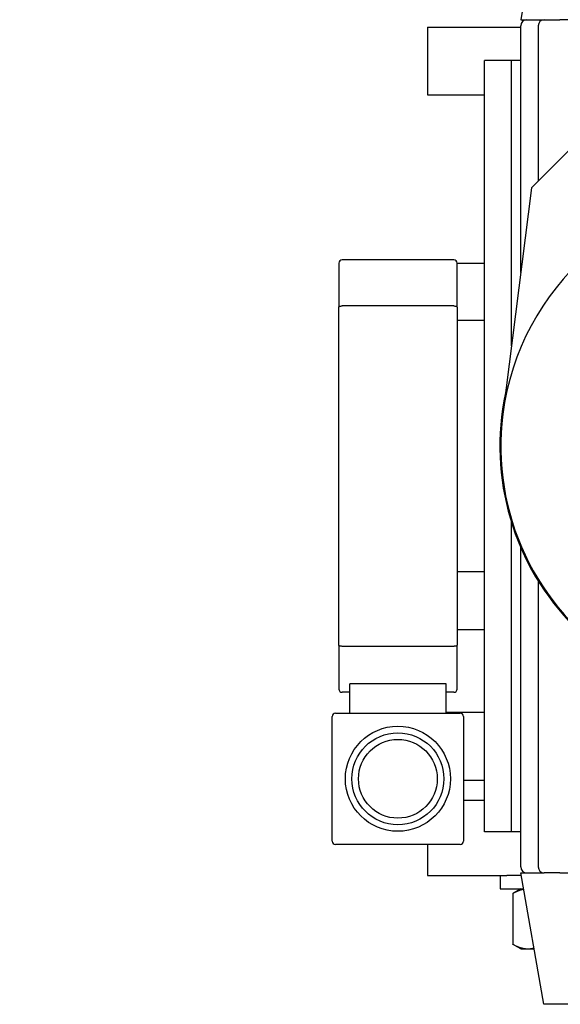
# Model space of a CAD drawing. Header units: inches. Extents: x 5 to 1128, y -85 to 748.
# Tile 326 of 656: x 350.72 to 355.66, y 652.32 to 661.31. Entities that reach past the tile are written whole.
import ezdxf

# ---------------------------------------------------------------- set-up
doc = ezdxf.new("R2010")
doc.units = ezdxf.units.IN
doc.header["$LTSCALE"] = 32
doc.header["$MEASUREMENT"] = 0
doc.layers.add('Dimension (ANSI)', color=7, linetype='Continuous', lineweight=25)
doc.layers.add('Visible (ANSI)', color=7, linetype='Continuous', lineweight=30)
doc.styles.add('Note Text (ANSI)', font='tahoma.ttf')
doc.dimstyles.new('SB Fraction-16 (ANSI)', dxfattribs={"dimscale": 32, "dimtxt": 0.125, "dimasz": 0.098425, "dimexe": 0.125, "dimexo": 0.0625, "dimgap": 0.031496, "dimtad": 0, "dimtih": 1, "dimtoh": 1, "dimdec": 4, "dimrnd": 1e-08, "dimzin": 0, "dimdsep": 46, "dimlunit": 5, "dimtxsty": 'Note Text (ANSI)', "dimcen": 0.09, "dimdle": 0.393701, "dimclrd": 256, "dimclre": 256, "dimclrt": 256, "dimadec": 0, "dimazin": 3, "dimtfac": 0.96, "dimtofl": 0, "dimtmove": 0, "dimatfit": 3, "dimfxl": 1, "dimfrac": 2, "dimtolj": 1, "dimtzin": 12, "dimlwd": -1, "dimlwe": -1, "dimarcsym": 0})

# ---------------------------------------------------------------- blocks, each defined once
blk = doc.blocks.new('*D19')
at = {"layer": 'Defpoints', "color": 0, "transparency": 16777216}
for p in [(455.7806, 700.4398), (292.0011, 552.4398), (455.7806, 552.4398)]:
    blk.add_point(p, dxfattribs=at)
at = {"layer": 'Dimension (ANSI)', "transparency": 16777216}
for p, q in [((453.7806, 700.4398), (288.0011, 700.4398)), ((292.0011, 697.2902), (292.0011, 636.039)), ((292.0011, 555.5894), (292.0011, 629.8406)), ((453.7806, 552.4398), (288.0011, 552.4398))]:
    blk.add_line(p, q, dxfattribs=at)
for points in [[(291.4762, 697.2902), (292.526, 697.2902), (292.0011, 700.4398)], [(291.4762, 555.5894), (292.526, 555.5894), (292.0011, 552.4398)]]:
    blk.add_solid(points, dxfattribs=at)
at = {"layer": 'Dimension (ANSI)', "transparency": 16777216, "insert": (287.899, 635.0311), "char_height": 4, "attachment_point": 1, "style": 'Note Text (ANSI)'}
blk.add_mtext('\\A1;148', dxfattribs=at)

msp = doc.modelspace()

# ---------------------------------------------------------------- linework, layer by layer
at = {"layer": 'Visible (ANSI)'}
for p, q in [((355.50551, 662.51578), (355.29374, 661.31478)), ((355.29374, 661.31478), (355.50874, 661.31478)), ((355.50874, 661.31478), (355.65074, 661.31478)), ((356.31933, 661.31478), (355.65074, 661.31478)), ((354.44174, 661.24728), (355.29374, 661.24728)), ((354.44174, 661.24728), (354.44174, 660.62728)), ((355.29374, 659.00422), (355.29374, 661.25978)), ((355.45374, 661.25978), (355.45374, 659.84178)), ((356.65424, 661.04228), (355.39174, 659.77978)), ((355.20899, 660.94078), (354.96174, 660.94078)), ((354.96174, 658.56928), (354.96174, 660.94078)), ((355.29374, 660.94078), (355.20899, 660.94078)), ((355.20899, 658.33353), (355.20899, 660.94078)), ((354.44174, 660.62728), (354.96174, 660.62728)), ((355.39174, 659.77978), (355.13013, 657.70938)), ((353.63174, 659.08928), (353.63174, 658.68851)), ((354.68174, 659.11928), (353.66174, 659.11928)), ((354.71173, 659.09028), (354.96174, 659.09028)), ((354.71174, 658.68851), (354.71174, 659.08928)), ((353.63174, 655.60005), (353.63174, 658.68851)), ((354.68174, 658.69928), (353.66174, 658.69928)), ((354.71174, 658.68851), (354.71174, 655.60005)), ((354.71174, 658.56928), (354.96174, 658.56928)), ((354.96174, 658.53928), (354.96174, 658.56928)), ((354.96174, 656.29928), (354.96174, 658.53928)), ((355.20899, 653.89378), (355.20899, 656.72246)), ((355.29374, 653.57478), (355.29374, 656.49313)), ((354.96174, 656.26928), (354.71174, 656.26928)), ((354.96174, 656.26928), (354.96174, 656.29928)), ((354.96174, 653.89378), (354.96174, 656.26928)), ((355.45374, 656.1861), (355.45374, 653.57478)), ((354.71174, 655.74428), (354.96174, 655.74428)), ((353.63174, 655.60005), (353.63174, 655.19928)), ((354.68174, 655.58928), (353.66174, 655.58928)), ((354.71174, 655.19928), (354.71174, 655.60005)), ((354.61174, 655.24539), (353.73174, 655.24539)), ((353.73174, 654.97928), (353.73174, 655.24539)), ((354.61174, 654.97928), (354.61174, 655.24539)), ((353.73174, 655.16928), (353.66174, 655.16928)), ((354.68174, 655.16928), (354.61174, 655.16928)), ((353.57174, 653.80928), (353.57174, 654.94928)), ((353.60174, 654.97928), (354.74174, 654.97928)), ((354.61174, 654.98728), (354.96174, 654.98728)), ((354.77174, 654.94928), (354.77174, 653.80928)), ((354.77174, 654.36728), (354.96174, 654.36728)), ((354.77174, 654.18478), (354.96174, 654.18478)), ((355.20899, 653.89378), (354.96174, 653.89378)), ((355.29374, 653.89378), (355.20899, 653.89378)), ((354.74174, 653.77928), (353.60174, 653.77928)), ((354.44174, 653.77928), (354.44174, 653.49478)), ((354.44174, 653.49478), (355.16747, 653.49478)), ((355.10611, 653.49478), (355.10611, 653.37278)), ((355.29815, 653.49478), (355.16747, 653.49478)), ((355.29374, 653.51978), (355.50874, 653.51978)), ((355.50551, 652.31878), (355.29374, 653.51978)), ((355.65074, 653.51978), (355.50874, 653.51978)), ((355.65074, 653.51978), (356.31933, 653.51978)), ((355.10611, 653.37278), (355.31966, 653.37278)), ((355.22118, 653.33091), (355.22118, 652.86765)), ((355.29361, 653.37278), (355.22627, 653.3339)), ((355.29361, 652.82578), (355.22627, 652.86466)), ((355.29361, 652.82578), (355.36044, 652.82578)), ((355.36044, 652.82578), (355.41611, 652.82578)), ((356.09321, 652.31878), (355.50551, 652.31878))]:
    msp.add_line(p, q, dxfattribs=at)
for radius in [0.48, 0.42, 0.36]:
    msp.add_circle((354.17174, 654.37928), radius, dxfattribs=at)
for centre, radius, start, end in [((355.34874, 661.25978), 0.055, 90, 180), ((355.50874, 661.25978), 0.055, 90, 180), ((357.44174, 657.41728), 2.33, 7.201787, 172.798213), ((353.66174, 659.08928), 0.03, 90, 180), ((354.68174, 659.08928), 0.03, 0, 90), ((357.44174, 657.41728), 2.33837, 167.950185, 225), ((357.44174, 657.41728), 2.33, 172.798213, 7.201787), ((353.66174, 655.19928), 0.03, 180, 270), ((354.68174, 655.19928), 0.03, 270, 0), ((353.60174, 654.94928), 0.03, 90, 180), ((354.74174, 654.94928), 0.03, 0, 90), ((353.60174, 653.80928), 0.03, 180, 270), ((354.74174, 653.80928), 0.03, 270, 0), ((355.34874, 653.57478), 0.055, 180, 270), ((355.50874, 653.57478), 0.055, 180, 270)]:
    msp.add_arc(centre, radius, start, end, dxfattribs=at)
for points, knots in [([(353.63174, 658.68851), (353.63174, 658.68932), (353.63199, 658.69013), (353.6325, 658.69092), (353.63298, 658.69169), (353.6337, 658.69244), (353.63465, 658.69315), (353.6363, 658.6944), (353.63862, 658.69553), (353.64153, 658.69648), (353.64426, 658.69737), (353.64746, 658.69809), (353.65098, 658.69857), (353.6544, 658.69904), (353.65805, 658.69928), (353.66174, 658.69928)], [-0.00041533, -0.00041533, -0.00041533, -0.00041533, 0.01775069, 0.01775069, 0.01775069, 0.03540208, 0.03540208, 0.03540208, 0.06624528, 0.06624528, 0.06624528, 0.09529323, 0.09529323, 0.09529323, 0.12349349, 0.12349349, 0.12349349, 0.12349349]), ([(354.68174, 658.69928), (354.68544, 658.69928), (354.68908, 658.69904), (354.6925, 658.69857), (354.69603, 658.69809), (354.69923, 658.69737), (354.70196, 658.69648), (354.70487, 658.69553), (354.70719, 658.6944), (354.70884, 658.69315), (354.70979, 658.69244), (354.71051, 658.69169), (354.71099, 658.69092), (354.71149, 658.69013), (354.71174, 658.68932), (354.71174, 658.68851)], [0.12349349, 0.12349349, 0.12349349, 0.12349349, 0.15169375, 0.15169375, 0.15169375, 0.1807417, 0.1807417, 0.1807417, 0.2115849, 0.2115849, 0.2115849, 0.22923629, 0.22923629, 0.22923629, 0.24740231, 0.24740231, 0.24740231, 0.24740231]), ([(353.66174, 655.58928), (353.65805, 655.58928), (353.6544, 655.58952), (353.65098, 655.58999), (353.64746, 655.59047), (353.64426, 655.59119), (353.64153, 655.59208), (353.63862, 655.59303), (353.6363, 655.59416), (353.63465, 655.59541), (353.6337, 655.59612), (353.63298, 655.59687), (353.6325, 655.59764), (353.63199, 655.59843), (353.63174, 655.59924), (353.63174, 655.60005)], [0.12349349, 0.12349349, 0.12349349, 0.12349349, 0.15169375, 0.15169375, 0.15169375, 0.1807417, 0.1807417, 0.1807417, 0.2115849, 0.2115849, 0.2115849, 0.22923629, 0.22923629, 0.22923629, 0.24740231, 0.24740231, 0.24740231, 0.24740231]), ([(354.71174, 655.60005), (354.71174, 655.59924), (354.71149, 655.59843), (354.71099, 655.59764), (354.71051, 655.59687), (354.70979, 655.59612), (354.70884, 655.59541), (354.70719, 655.59416), (354.70487, 655.59303), (354.70196, 655.59208), (354.69923, 655.59119), (354.69603, 655.59047), (354.6925, 655.58999), (354.68908, 655.58952), (354.68544, 655.58928), (354.68174, 655.58928)], [-0.00041533, -0.00041533, -0.00041533, -0.00041533, 0.01775069, 0.01775069, 0.01775069, 0.03540208, 0.03540208, 0.03540208, 0.06624528, 0.06624528, 0.06624528, 0.09529323, 0.09529323, 0.09529323, 0.12349349, 0.12349349, 0.12349349, 0.12349349])]:
    msp.add_open_spline(points, degree=3, knots=knots, dxfattribs=at)
for points, weights in [([(355.32032, 653.36906), (355.27397, 653.36053), (355.22118, 653.33091)], [1.01595300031, 1.02655342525, 1]), ([(355.22118, 653.33091), (355.22373, 653.33243), (355.22627, 653.3339)], [1, 1.00133007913, 1.00256693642]), ([(355.22118, 652.86765), (355.29581, 652.82578), (355.36044, 652.82578)], [1, 1.0379548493, 1]), ([(355.22627, 652.86466), (355.22373, 652.86613), (355.22118, 652.86765)], [1.00256693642, 1.00133007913, 1]), ([(355.36044, 652.82578), (355.38734, 652.82578), (355.41491, 652.83259)], [1, 1.01545152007, 1.01832233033])]:
    msp.add_rational_spline(points, weights, degree=2, dxfattribs=at)

# ---------------------------------------------------------------- dimensions: what is measured, and where the dimension line sits
at = {"layer": 'Dimension (ANSI)'}
dim = msp.add_linear_dim(base=(292.00111, 552.43978), p1=(455.78063, 700.43978), p2=(455.78063, 552.43978), angle=90, dimstyle='SB Fraction-16 (ANSI)', override={"dimgap": 0.031496, "dimdec": 4, "dimtol": 0, "dimlim": 0, "dimtp": 0, "dimtm": 0, "dimtdec": 2, "dimatfit": 1}, dxfattribs=at)
dim.commit()
dim.dimension.update_dxf_attribs({"geometry": '*D19', "text_midpoint": (292.00111, 632.93978), "dimtype": 160})

doc.saveas('drawing.dxf')
